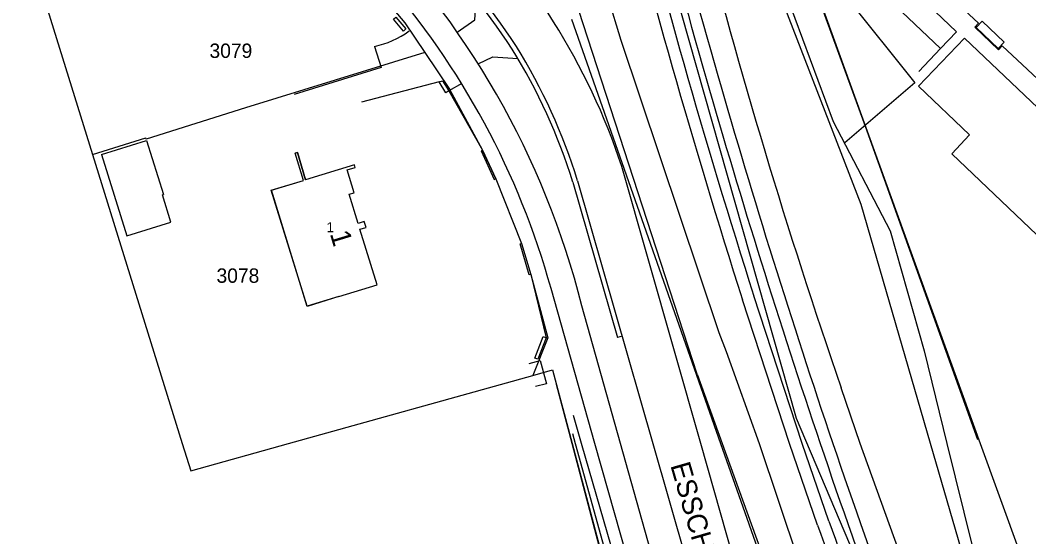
# Model space of a CAD drawing. Extents: x 148816 to 151297, y 399515 to 402500.
# Drawn here: x 149360.4 to 149486.6, y 400488.3 to 400552.9 of the extents above; entities that cross this region are included whole.
import ezdxf

# ---------------------------------------------------------------- set-up
doc = ezdxf.new("R2010")
doc.units = 0
for name, color, linetype in [('B01 Hoofdgebouw  [D] Norm', 7, 'Continuous'), ('B01 Hoofdgebouw  [T] Norm', 7, 'Continuous'), ('B01 hoofgebouw', 7, 'Continuous'), ('B03 Overig opstal  [D] Norm', 7, 'Continuous'), ('G01 perceelsgrens', 7, 'Continuous'), ('Q01 Spoorrail  [D] Norm', 7, 'Continuous'), ('Q21 Lichtmast  Gem', 7, 'Continuous'), ('T01 Muur  [D] Gem', 7, 'Continuous'), ('T01 Muur  [T] Gem', 7, 'Continuous'), ('T04 Haag heg  [D] Gem', 7, 'Continuous'), ('T09 Insteek water  [T] Norm', 7, 'Continuous'), ('V00 Kant verharding algemeen  [T] Norm', 7, 'Continuous'), ('V00 Kant verharding algemeen secundair  [T] Gem', 7, 'Continuous'), ('Z01 perceelnummer', 7, 'Continuous'), ('Z02 huisnummer', 7, 'Continuous'), ('Z02 Huisnummer  [Tekst] Norm', 7, 'Continuous'), ('Z06 straatnaam', 7, 'Continuous')]:
    doc.layers.add(name, color=color, linetype=linetype)

msp = doc.modelspace()

# ---------------------------------------------------------------- linework, layer by layer
at = {"layer": 'B01 Hoofdgebouw  [D] Norm'}
msp.add_lwpolyline([(149468.7, 400559.93), (149477.56, 400551.5), (149475.54, 400549.38), (149466.68, 400557.81)], close=True, dxfattribs=at)
msp.add_lwpolyline([(149400.29, 400518.37), (149396.3, 400517.14), (149391.84, 400531.69), (149395.85, 400532.9), (149394.82, 400536.31), (149395.1, 400536.39), (149396.13, 400532.99)], dxfattribs=at)
at = {"layer": 'B01 Hoofdgebouw  [T] Norm'}
msp.add_line((149395.1, 400536.39), (149394.82, 400536.31), dxfattribs=at)
msp.add_lwpolyline([(149494.66, 400519.34), (149476.95, 400536.22), (149479.18, 400538.62), (149472.78, 400544.7), (149478.55, 400550.7), (149502.67, 400527.75)], close=True, dxfattribs=at)
msp.add_lwpolyline([(149400.29, 400518.37), (149405.06, 400519.84), (149402.92, 400526.79), (149403.68, 400527.02), (149403.46, 400527.74), (149402.68, 400527.49), (149401.57, 400531.16), (149402.2, 400531.35), (149401.33, 400534.22), (149402.34, 400534.53), (149402.25, 400534.85), (149396.13, 400532.99), (149395.1, 400536.39)], dxfattribs=at)
at = {"layer": 'B01 hoofgebouw'}
for points in [[(149494.66, 400519.34), (149476.95, 400536.22), (149479.18, 400538.62), (149472.78, 400544.7), (149478.55, 400550.7), (149502.67, 400527.75), (149494.66, 400519.34)], [(149370.6, 400536.15), (149376.22, 400537.91), (149378.33, 400531.14)], [(149370.6, 400536.15), (149373.77, 400525.97), (149379.28, 400527.69), (149378.22, 400531.1), (149378.33, 400531.14)], [(149400.29, 400518.37), (149396.33, 400517.15), (149391.82, 400531.68), (149395.85, 400532.9), (149394.82, 400536.31), (149395.1, 400536.39)], [(149400.29, 400518.37), (149405.06, 400519.84), (149402.92, 400526.79), (149403.68, 400527.02), (149403.46, 400527.74), (149402.68, 400527.49), (149401.57, 400531.16), (149402.2, 400531.35), (149401.33, 400534.22), (149402.34, 400534.53), (149402.25, 400534.85), (149396.13, 400532.99), (149395.1, 400536.39), (149394.82, 400536.31)]]:
    msp.add_lwpolyline(points, dxfattribs=at)
at = {"layer": 'B03 Overig opstal  [D] Norm'}
msp.add_line((149415.68, 400545.02), (149414.05, 400544.11), dxfattribs=at)
at = {"layer": 'G01 perceelsgrens'}
for points in [[(149474.3, 400500), (149465.62, 400529.89), (149453.09, 400562.24), (149445.47, 400580.02), (149441.93, 400593.24), (149439.07, 400606.36), (149433.29, 400636.6), (149410.86, 400771.43), (149399.43, 400842.23), (149379.26, 400968.4), (149379, 400970.86), (149375.68, 400970.26), (149373.64, 400982.49), (149377.7, 400983.23), (149377.26, 400987.35)], [(149380.85, 400976.67), (149402.17, 400842.5), (149426.33, 400698.43), (149438.5, 400632.51), (149456.12, 400567.45), (149480.52, 400500)], [(149403.2, 400558.96), (149408.53, 400552.62), (149411.03, 400548.92)], [(149363.82, 400554.29), (149369.46, 400536.14)], [(149429.39, 400553.07), (149448.02, 400500)], [(149411.03, 400548.92), (149388.61, 400541.97)], [(149411.03, 400548.92), (149414.14, 400544.32), (149418.26, 400536.68), (149419.91, 400533.11), (149423.15, 400525.02), (149424.3, 400521.14), (149426.43, 400513.21), (149424.53, 400508.51)], [(149388.61, 400541.97), (149376.17, 400538.07)], [(149369.46, 400536.14), (149376.12, 400538.23)], [(149376.17, 400538.07), (149376.12, 400538.23)], [(149369.46, 400536.14), (149380.7, 400500)], [(149393.99, 400500), (149424.53, 400508.51)], [(149424.53, 400508.51), (149427.02, 400509.21)], [(149427.02, 400509.21), (149429.46, 400500)], [(149380.7, 400500), (149381.76, 400496.59), (149393.99, 400500)], [(149429.46, 400500), (149440.17, 400459.63)], [(149448.02, 400500), (149455.13, 400479.77)], [(149557.27, 400316.7), (149544.05, 400339.04), (149535.31, 400354.65), (149530.26, 400364.77), (149518.78, 400390.82), (149509.9, 400411.81), (149499.23, 400436.04), (149489.7, 400454.93), (149488.63, 400457.35), (149484.98, 400455.88), (149481.33, 400464.99), (149484.65, 400466.32), (149483.01, 400470.01), (149474.3, 400500)], [(149480.52, 400500), (149492.87, 400465.86)]]:
    msp.add_lwpolyline(points, dxfattribs=at)
at = {"layer": 'Q01 Spoorrail  [D] Norm'}
for p, q in [((149414.05, 400544.11), (149418.26, 400536.68)), ((149419.91, 400533.11), (149423.15, 400525.02)), ((149424.3, 400521.13), (149426.22, 400513.2)), ((149456.65, 400500), (149450.77, 400517.97)), ((149458.22, 400500), (149452.2, 400518.44)), ((149429.46, 400500), (149427.51, 400507.36)), ((149440.67, 400457.74), (149429.46, 400500)), ((149460.16, 400489.77), (149456.66, 400500)), ((149461.58, 400490.26), (149458.24, 400500))]:
    msp.add_line(p, q, dxfattribs=at)
for centre, radius, start, end in [((150428.26, 400826.81), 1021.49, 192.97285, 195.97777), ((150428.26, 400826.81), 1019.99, 192.97285, 195.97777), ((150353.21, 400806.24), 947.36, 194.03323, 197.71533), ((150353.21, 400806.24), 945.86, 194.03323, 197.71533), ((150440.29, 400831.06), 1034.22, 196.0209, 198.66922), ((150440.29, 400831.06), 1032.72, 196.0209, 198.69734), ((150302.74, 400784.45), 888.99, 198.66072, 201.81868), ((150302.74, 400784.45), 887.49, 198.69343, 201.81868), ((150842.51, 400983.8), 1467.97, 199.66624, 201.171), ((150842.51, 400983.8), 1466.47, 199.66624, 201.171)]:
    msp.add_arc(centre, radius, start, end, dxfattribs=at)
at = {"layer": 'Q21 Lichtmast  Gem'}
msp.add_lwpolyline([(149831.23, 399977.82), (149652.8, 400166.23), (149577.93, 400264.8), (149509.93, 400379.6), (149457.52, 400503.12), (149428.83, 400604.19), (149365.19, 400976.02), (149329.8, 401182.82), (149252.91, 401632.09)], dxfattribs=at)
at = {"layer": 'T01 Muur  [D] Gem'}
msp.add_line((149475.54, 400549.38), (149472.83, 400546.53), dxfattribs=at)
at = {"layer": 'T01 Muur  [T] Gem'}
msp.add_line((149412.84, 400545.24), (149403.12, 400542.68), dxfattribs=at)
for points in [[(149407.42, 400553.33), (149408.68, 400551.86), (149408.36, 400551.58), (149407.1, 400553.05)], [(149419.91, 400533.11), (149418.26, 400536.68), (149418.07, 400536.6), (149419.72, 400533.02)], [(149423.15, 400525.02), (149424.3, 400521.13), (149424.1, 400521.07), (149422.95, 400524.96)], [(149426.22, 400513.2), (149425.18, 400510.53), (149424.78, 400510.68), (149425.82, 400513.36)]]:
    msp.add_lwpolyline(points, close=True, dxfattribs=at)
msp.add_lwpolyline([(149413.25, 400545.36), (149414.05, 400544.11), (149413.65, 400543.85), (149412.84, 400545.24), (149413.25, 400545.36)], dxfattribs=at)
at = {"layer": 'T04 Haag heg  [D] Gem'}
for p, q in [((149453.67, 400573.73), (149466.1, 400539.69)), ((149462.98, 400556.79), (149472.31, 400545.12)), ((149480.77, 400552.82), (149480.01, 400552.04)), ((149483.51, 400550.19), (149480.77, 400552.82)), ((149480.01, 400552.04), (149482.75, 400549.4)), ((149482.75, 400549.4), (149483.51, 400550.19)), ((149472.31, 400545.12), (149463.56, 400537.61)), ((149466.1, 400539.69), (149480.18, 400500.49))]:
    msp.add_line(p, q, dxfattribs=at)
at = {"layer": 'T09 Insteek water  [T] Norm'}
for p, q in [((149447.56, 400579.54), (149462.1, 400540.25)), ((149429.27, 400570.97), (149435.57, 400550.43)), ((149445.11, 400508.66), (149430.31, 400554.17)), ((149435.57, 400550.43), (149447.83, 400513.86)), ((149462.1, 400540.25), (149469.25, 400526.59)), ((149469.25, 400526.59), (149473.5, 400511.56)), ((149447.83, 400513.86), (149448.71, 400511.48)), ((149448.71, 400511.48), (149452.85, 400500)), ((149473.5, 400511.56), (149476.34, 400500)), ((149445.11, 400508.66), (149448.23, 400500)), ((149465.49, 400500), (149463.1, 400506.95)), ((149448.24, 400500), (149455.14, 400480.83)), ((149452.85, 400500), (149458.88, 400482.09)), ((149471.18, 400484.2), (149465.48, 400500)), ((149476.34, 400500), (149479.49, 400487.18))]:
    msp.add_line(p, q, dxfattribs=at)
msp.add_lwpolyline([(149424.1, 400510.01), (149425.48, 400510.37), (149426.24, 400507.47), (149424.86, 400507.11)], dxfattribs=at)
msp.add_arc((150197.18, 400759.81), 776.4, 194.41109, 199.00678, dxfattribs=at)
at = {"layer": 'V00 Kant verharding algemeen  [T] Norm'}
for p, q in [((149480.3, 400552.55), (149479.84, 400552.07)), ((149404.74, 400549.65), (149405.59, 400547.04)), ((149405.59, 400547.04), (149394.71, 400543.64)), ((149445.56, 400500), (149435.68, 400534.63)), ((149429.55, 400532.68), (149435.12, 400513.26)), ((149430.15, 400532.85), (149439.57, 400500)), ((149432.32, 400500), (149426.82, 400519.38)), ((149435.52, 400500), (149430.69, 400517.21)), ((149435.74, 400513.41), (149435.12, 400513.26)), ((149440.65, 400470.6), (149432.32, 400500)), ((149441.83, 400477.54), (149435.52, 400500)), ((149439.57, 400500), (149448.68, 400468.24)), ((149452.19, 400476.76), (149445.56, 400500))]:
    msp.add_line(p, q, dxfattribs=at)
for points in [[(149534.45, 400502.05), (149585.36, 400556.83), (149502.54, 400634.12), (149451.56, 400579.29), (149480.3, 400552.55)], [(149415.09, 400551.45), (149417.28, 400552.97), (149417.46, 400555.59)], [(149479.84, 400552.07), (149482.8, 400549.23), (149483.24, 400549.74), (149501.62, 400532.57), (149501.15, 400532.12), (149504.05, 400529.44), (149504.48, 400529.95), (149534.45, 400502.05)], [(149417.72, 400547.49), (149419.55, 400548.36), (149422.68, 400548.14)]]:
    msp.add_lwpolyline(points, dxfattribs=at)
for centre, radius, start, end in [((149366.03, 400515.47), 71.57, 31.39, 47.3108), ((149329.01, 400491.58), 104.85, 14.1497, 45.4704), ((149352.69, 400504.21), 83.29, 33.0688, 45.9041), ((149352.69, 400504.21), 82.67, 33.0688, 45.9041), ((149330.5, 400492.59), 99.98, 15.5421, 41.1391), ((149357.74, 400508.93), 82.07, 18.2488, 32.2721), ((149402.42, 400560.68), 11.26, 281.8891, 306.1661), ((149360.05, 400511.06), 72.79, 17.27, 31.7257), ((149360.05, 400511.06), 73.41, 17.27, 31.7257)]:
    msp.add_arc(centre, radius, start, end, dxfattribs=at)
at = {"layer": 'V00 Kant verharding algemeen secundair  [T] Gem'}
for p, q in [((149430.65, 400500), (149429.65, 400503.5)), ((149429.49, 400501.26), (149429.84, 400500)), ((149429.84, 400500), (149441.82, 400456.85)), ((149438.51, 400472.64), (149430.65, 400500))]:
    msp.add_line(p, q, dxfattribs=at)

# ---------------------------------------------------------------- texts
at = {"layer": 'Z01 perceelnummer'}
for s, p in [('3079', (149384.1, 400548.22)), ('3078', (149384.98, 400520.09))]:
    msp.add_text(s, height=1.8, dxfattribs=at).set_placement(p)
at = {"layer": 'Z02 huisnummer'}
msp.add_text('1', height=2.5, rotation=286.8035, dxfattribs=at).set_placement((149399.14, 400526.24))
at = {"layer": 'Z02 Huisnummer  [Tekst] Norm'}
msp.add_text('1', height=1.25, dxfattribs=at).set_placement((149398.74, 400526.42))
at = {"layer": 'Z06 straatnaam'}
msp.add_text('ESSCHEBAAN', height=2.5, rotation=286.1342, dxfattribs=at).set_placement((149441.73, 400497.26))

doc.saveas('drawing.dxf')
